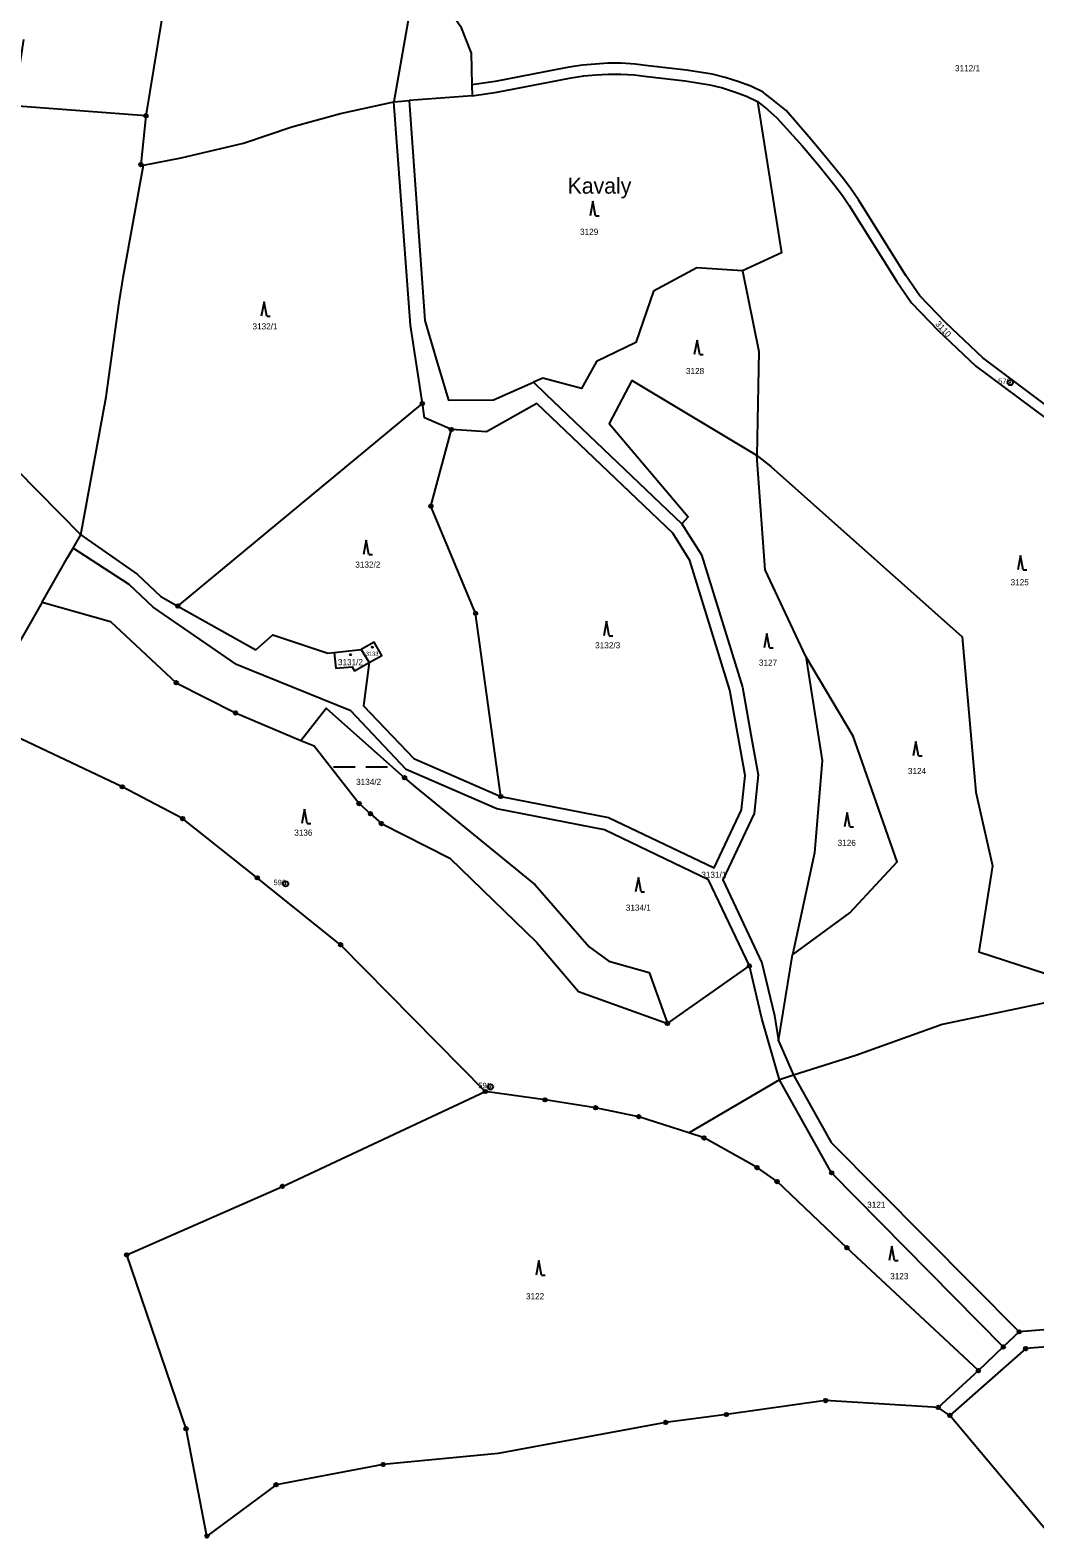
# Model space of a CAD drawing. Extents: x -644096 to -634268, y -1141430 to -1133463.
# Drawn here: x -642481.2 to -642202.5, y -1139143.7 to -1138725.2 of the extents above; entities that cross this region are included whole.
import ezdxf

# ---------------------------------------------------------------- set-up
doc = ezdxf.new("R2010")
doc.units = 0
for name, color, linetype in [('_CIVIL_CONSTRUCTION', 7, 'Continuous'), ('M_Svah_Zarez', 7, 'Continuous'), ('svrsek_osa_sjezdy', 7, 'Continuous'), ('svrsek_osa_VRT', 7, 'Continuous'), ('svrsek_popisy_VRT', 7, 'Continuous'), ('terminal_VRT', 7, 'Continuous')]:
    doc.layers.add(name, color=color, linetype=linetype)

msp = doc.modelspace()

# ---------------------------------------------------------------- linework, layer by layer
at = {"layer": '_CIVIL_CONSTRUCTION'}
for centre, radius in [((-642449.11, -1138749), 0.5), ((-642449.11, -1138749), 0.0303), ((-642450.54, -1138762.55), 0.5), ((-642450.54, -1138762.55), 0.0303), ((-642209.31, -1138823.06), 0.75), ((-642209.31, -1138823.06), 0.03), ((-642372.43, -1138828.86), 0.5), ((-642372.43, -1138828.86), 0.0303), ((-642364.35, -1138836.09), 0.5), ((-642364.35, -1138836.09), 0.0303), ((-642370.05, -1138857.34), 0.5), ((-642370.05, -1138857.34), 0.0303), ((-642440.26, -1138885.11), 0.5), ((-642440.26, -1138885.11), 0.0303), ((-642357.64, -1138887.1), 0.5), ((-642357.64, -1138887.1), 0.0303), ((-642440.72, -1138906.39), 0.5), ((-642440.72, -1138906.39), 0.0303), ((-642424.26, -1138914.76), 0.5), ((-642424.26, -1138914.76), 0.0303), ((-642377.35, -1138932.75), 0.5), ((-642455.7, -1138935.28), 0.5), ((-642455.7, -1138935.28), 0.0303), ((-642377.35, -1138932.75), 0.0303), ((-642389.97, -1138939.92), 0.5), ((-642389.97, -1138939.92), 0.0303), ((-642350.67, -1138937.95), 0.5), ((-642350.67, -1138937.95), 0.0303), ((-642438.94, -1138944.09), 0.5), ((-642438.94, -1138944.09), 0.0303), ((-642386.81, -1138942.75), 0.5), ((-642386.81, -1138942.75), 0.0303), ((-642383.8, -1138945.46), 0.5), ((-642383.8, -1138945.46), 0.0303), ((-642418.24, -1138960.54), 0.5), ((-642418.24, -1138960.54), 0.0303), ((-642410.36, -1138962.2), 0.75), ((-642410.36, -1138962.2), 0.03), ((-642395.1, -1138979.11), 0.5), ((-642395.1, -1138979.11), 0.0303), ((-642281.69, -1138985), 0.5), ((-642281.69, -1138985), 0.0303), ((-642304.42, -1139000.94), 0.5), ((-642304.42, -1139000.94), 0.0303), ((-642354.97, -1139019.85), 0.5), ((-642354.97, -1139019.85), 0.0303), ((-642353.56, -1139018.55), 0.75), ((-642353.56, -1139018.55), 0.03), ((-642338.38, -1139022.16), 0.5), ((-642338.38, -1139022.16), 0.0303), ((-642324.36, -1139024.36), 0.5), ((-642324.36, -1139024.36), 0.0303), ((-642312.38, -1139026.84), 0.5), ((-642312.38, -1139026.84), 0.0303), ((-642294.27, -1139032.73), 0.5), ((-642294.27, -1139032.73), 0.0303), ((-642279.56, -1139040.95), 0.5), ((-642279.56, -1139040.95), 0.0303), ((-642274.01, -1139044.85), 0.5), ((-642274.01, -1139044.85), 0.0303), ((-642258.86, -1139042.41), 0.5), ((-642258.86, -1139042.41), 0.0303), ((-642411.27, -1139046.18), 0.5), ((-642411.27, -1139046.18), 0.0303), ((-642454.46, -1139065.2), 0.5), ((-642454.46, -1139065.2), 0.0303), ((-642254.64, -1139063.22), 0.5), ((-642254.64, -1139063.22), 0.0303), ((-642206.83, -1139086.56), 0.5), ((-642206.83, -1139086.56), 0.0303), ((-642211.24, -1139090.76), 0.5), ((-642211.24, -1139090.76), 0.0303), ((-642205.02, -1139091.21), 0.5), ((-642205.02, -1139091.21), 0.0303), ((-642218.15, -1139097.33), 0.5), ((-642218.15, -1139097.33), 0.0303), ((-642260.56, -1139105.63), 0.5), ((-642260.56, -1139105.63), 0.0303), ((-642229.31, -1139107.53), 0.5), ((-642229.31, -1139107.53), 0.0303), ((-642304.94, -1139111.71), 0.5), ((-642304.94, -1139111.71), 0.0303), ((-642288.08, -1139109.5), 0.5), ((-642288.08, -1139109.5), 0.0303), ((-642226.07, -1139109.75), 0.5), ((-642226.07, -1139109.75), 0.0303), ((-642437.98, -1139113.47), 0.5), ((-642437.98, -1139113.47), 0.0303), ((-642383.29, -1139123.38), 0.5), ((-642383.29, -1139123.38), 0.0303), ((-642413, -1139129), 0.5), ((-642413, -1139129), 0.0303), ((-642432.19, -1139143.24), 0.5), ((-642432.19, -1139143.24), 0.0303)]:
    msp.add_circle(centre, radius, dxfattribs=at)
at = {"layer": 'M_Svah_Zarez'}
for centre in [(-642392.35, -1138898.58), (-642386.31, -1138896.51)]:
    msp.add_circle(centre, 0.175, dxfattribs=at)
at = {"layer": 'svrsek_osa_sjezdy'}
for p, q in [((-642325.12, -1138772.74), (-642325.87, -1138776.74)), ((-642324.37, -1138776.74), (-642325.12, -1138772.74)), ((-642324.37, -1138776.74), (-642323.37, -1138776.74)), ((-642416.36, -1138800.65), (-642417.11, -1138804.65)), ((-642415.61, -1138804.65), (-642416.36, -1138800.65)), ((-642415.61, -1138804.65), (-642414.61, -1138804.65)), ((-642296.22, -1138811.29), (-642296.97, -1138815.29)), ((-642295.47, -1138815.29), (-642296.22, -1138811.29)), ((-642295.47, -1138815.29), (-642294.47, -1138815.29)), ((-642388.01, -1138866.82), (-642388.76, -1138870.82)), ((-642387.26, -1138870.82), (-642388.01, -1138866.82)), ((-642387.26, -1138870.82), (-642386.26, -1138870.82)), ((-642206.47, -1138871.08), (-642207.22, -1138875.08)), ((-642205.72, -1138875.08), (-642206.47, -1138871.08)), ((-642205.72, -1138875.08), (-642204.72, -1138875.08)), ((-642321.32, -1138889.33), (-642322.07, -1138893.33)), ((-642320.57, -1138893.33), (-642321.32, -1138889.33)), ((-642320.57, -1138893.33), (-642319.57, -1138893.33)), ((-642276.87, -1138892.71), (-642277.62, -1138896.71)), ((-642276.12, -1138896.71), (-642276.87, -1138892.71)), ((-642276.12, -1138896.71), (-642275.12, -1138896.71)), ((-642235.53, -1138922.69), (-642236.28, -1138926.69)), ((-642234.78, -1138926.69), (-642235.53, -1138922.69)), ((-642234.78, -1138926.69), (-642233.78, -1138926.69)), ((-642397.1, -1138929.68), (-642391.1, -1138929.68)), ((-642388.1, -1138929.68), (-642382.1, -1138929.68)), ((-642405.11, -1138941.46), (-642405.86, -1138945.46)), ((-642404.36, -1138945.46), (-642405.11, -1138941.46)), ((-642254.56, -1138942.41), (-642255.31, -1138946.41)), ((-642253.81, -1138946.41), (-642254.56, -1138942.41)), ((-642404.36, -1138945.46), (-642403.36, -1138945.46)), ((-642253.81, -1138946.41), (-642252.81, -1138946.41)), ((-642312.5, -1138960.43), (-642313.25, -1138964.43)), ((-642311.75, -1138964.43), (-642312.5, -1138960.43)), ((-642311.75, -1138964.43), (-642310.75, -1138964.43)), ((-642242.16, -1139062.74), (-642242.91, -1139066.74)), ((-642241.41, -1139066.74), (-642242.16, -1139062.74)), ((-642340.14, -1139066.79), (-642340.89, -1139070.79)), ((-642339.39, -1139070.79), (-642340.14, -1139066.79)), ((-642241.41, -1139066.74), (-642240.41, -1139066.74)), ((-642339.39, -1139070.79), (-642338.39, -1139070.79))]:
    msp.add_line(p, q, dxfattribs=at)
at = {"layer": 'terminal_VRT'}
for p, q in [((-642358.6, -1138743.44), (-642376.1, -1138744.8)), ((-642358.68, -1138740.44), (-642358.6, -1138743.44)), ((-642380.31, -1138745.13), (-642376.1, -1138744.8)), ((-642440.26, -1138885.11), (-642372.43, -1138828.86)), ((-642469.3, -1138868.98), (-642467.22, -1138865.33)), ((-642477.88, -1138883.99), (-642486.97, -1138899.89)), ((-642396.85, -1138897.97), (-642389.38, -1138897.16)), ((-642389.38, -1138897.16), (-642387.16, -1138900.76)), ((-642455.7, -1138935.28), (-642497.6, -1138915.45)), ((-642416.3, -1138962.1), (-642418.24, -1138960.54)), ((-642395.1, -1138979.11), (-642416.3, -1138962.1)), ((-642354.97, -1139019.85), (-642395.1, -1138979.11)), ((-642273.57, -1139005.82), (-642269.69, -1138981.92)), ((-642304.42, -1139000.94), (-642281.69, -1138985)), ((-642184.37, -1138992.05), (-642228.22, -1139001.29)), ((-642273.57, -1139005.82), (-642269.41, -1139015.28)), ((-642269.41, -1139015.28), (-642273.37, -1139016.63)), ((-642411.27, -1139046.18), (-642354.97, -1139019.85)), ((-642454.46, -1139065.2), (-642411.27, -1139046.18)), ((-642206.83, -1139086.56), (-642211.24, -1139090.76)), ((-642218.15, -1139097.33), (-642211.24, -1139090.76)), ((-642229.31, -1139107.53), (-642218.15, -1139097.33)), ((-642229.31, -1139107.53), (-642260.56, -1139105.63)), ((-642226.07, -1139109.75), (-642229.31, -1139107.53)), ((-642304.94, -1139111.71), (-642351.42, -1139120.29)), ((-642198.49, -1139142.59), (-642226.07, -1139109.75))]:
    msp.add_line(p, q, dxfattribs=at)
for points in [[(-642355.69, -1138594.12), (-642357.42, -1138612.61), (-642361.81, -1138645.58), (-642365.39, -1138676.35), (-642370.78, -1138711.39), (-642361.83, -1138724.1), (-642358.91, -1138731.59), (-642358.68, -1138740.44)], [(-642424.2, -1138603.21), (-642425.66, -1138616.17), (-642436.82, -1138681.86), (-642442.8, -1138710.06), (-642449.11, -1138749)], [(-642360.42, -1138612.11), (-642364.8, -1138644.86), (-642368.19, -1138675.72), (-642374.34, -1138710.82), (-642380.31, -1138745.13)], [(-642449.11, -1138749), (-642483.4, -1138746.4), (-642485.77, -1138746.04), (-642483.03, -1138727.78)], [(-642197.68, -1138830.58), (-642216.91, -1138816.19), (-642227.18, -1138806.51), (-642234.38, -1138798.99), (-642238.32, -1138793.38), (-642251.46, -1138772.29), (-642253.42, -1138769.38), (-642255.62, -1138766.47), (-642260.12, -1138760.92), (-642264.66, -1138755.5), (-642271.47, -1138747.58), (-642275.61, -1138744.22), (-642277.2, -1138742.99), (-642277.86, -1138742.46), (-642281.28, -1138740.79), (-642284.89, -1138739.47), (-642288.38, -1138738.37), (-642292.06, -1138737.47), (-642299.13, -1138736.35), (-642309.73, -1138735.1), (-642313.4, -1138734.68), (-642317.25, -1138734.42), (-642320.93, -1138734.41), (-642324.4, -1138734.65), (-642327.99, -1138734.92), (-642331.66, -1138735.52), (-642335.07, -1138736.15), (-642352.26, -1138739.51), (-642358.68, -1138740.44)], [(-642358.6, -1138743.44), (-642351.76, -1138742.47), (-642334.51, -1138739.1), (-642331.14, -1138738.48), (-642327.63, -1138737.9), (-642324.18, -1138737.64), (-642320.83, -1138737.41), (-642317.36, -1138737.42), (-642313.67, -1138737.67), (-642310.08, -1138738.08), (-642299.54, -1138739.32), (-642292.65, -1138740.41), (-642289.19, -1138741.26), (-642285.86, -1138742.31), (-642282.46, -1138743.55), (-642279.46, -1138745.02)], [(-642584.87, -1138747.86), (-642529.18, -1138788.41), (-642509.44, -1138819.9), (-642491.17, -1138841.12), (-642467.22, -1138865.33)], [(-642449.78, -1138762.75), (-642439.3, -1138760.63), (-642422.08, -1138756.56), (-642408.62, -1138752.11), (-642395.17, -1138748.38), (-642380.31, -1138745.13)], [(-642372.43, -1138828.86), (-642375.68, -1138807.15), (-642380.31, -1138745.13)], [(-642376.1, -1138744.8), (-642371.71, -1138805.86), (-642368.35, -1138817.48), (-642365.13, -1138827.98), (-642352.72, -1138827.81), (-642341.57, -1138822.95)], [(-642279.46, -1138745.02), (-642272.78, -1138787.01), (-642283.63, -1138792.02)], [(-642279.46, -1138745.02), (-642276.62, -1138747.22), (-642274.08, -1138749.61), (-642266.92, -1138757.47), (-642262.44, -1138762.83), (-642257.98, -1138768.32), (-642255.86, -1138771.12), (-642253.98, -1138773.92), (-642240.82, -1138795.04), (-642236.7, -1138800.9), (-642229.29, -1138808.64), (-642218.84, -1138818.49), (-642199.36, -1138833.07), (-642171.08, -1138850.22), (-642170.57, -1138850.53)], [(-642449.11, -1138749), (-642450.54, -1138762.55), (-642449.78, -1138762.75)], [(-642467.22, -1138865.33), (-642460.11, -1138826.97), (-642456.51, -1138800.85), (-642455.34, -1138793.31), (-642449.78, -1138762.75)], [(-642283.63, -1138792.02), (-642296.23, -1138791.19), (-642308.27, -1138797.66), (-642313.18, -1138811.91), (-642324.07, -1138817.2), (-642328.29, -1138824.71), (-642339.04, -1138821.85), (-642341.57, -1138822.95)], [(-642283.63, -1138792.02), (-642279.1, -1138814.42), (-642279.66, -1138843.26)], [(-642341.57, -1138822.95), (-642338.14, -1138826.23), (-642300.44, -1138862.28)], [(-642279.66, -1138843.26), (-642314.32, -1138822.46), (-642320.56, -1138834.4), (-642298.65, -1138860.37), (-642300.44, -1138862.28)], [(-642364.35, -1138836.09), (-642371.84, -1138832.82), (-642372.43, -1138828.86)], [(-642350.67, -1138937.95), (-642320.78, -1138943.79), (-642291.46, -1138957.8), (-642283.88, -1138941.69), (-642282.87, -1138932.1), (-642287.13, -1138908.44), (-642298.23, -1138872.41), (-642302.91, -1138864.9), (-642340.63, -1138828.83), (-642354.65, -1138836.75), (-642364.35, -1138836.09)], [(-642350.67, -1138937.95), (-642357.64, -1138887.1), (-642370.05, -1138857.34), (-642364.35, -1138836.09)], [(-642279.66, -1138843.26), (-642275.71, -1138846.32), (-642222.67, -1138893.59), (-642218.86, -1138936.75), (-642214.28, -1138957.22), (-642218, -1138981.1), (-642184.71, -1138991.94), (-642184.37, -1138992.05)], [(-642266, -1138899.08), (-642277.3, -1138875.03), (-642279.66, -1138843.26)], [(-642467.22, -1138865.33), (-642451.51, -1138876.28), (-642444.95, -1138882.47), (-642440.26, -1138885.11)], [(-642300.44, -1138862.28), (-642294.93, -1138870.9), (-642283.63, -1138907.59), (-642280.98, -1138922.32), (-642279.24, -1138931.97), (-642280.36, -1138942.67), (-642289.02, -1138961.08), (-642278.19, -1138984.17), (-642274.74, -1138998.72), (-642273.57, -1139005.82)], [(-642477.88, -1138883.99), (-642470.94, -1138871.84), (-642469.3, -1138868.98)], [(-642281.69, -1138985), (-642293.01, -1138961.05), (-642321.92, -1138947.24), (-642351.75, -1138941.41), (-642376.94, -1138930.45), (-642392.28, -1138914.21), (-642420.39, -1138902.75), (-642424, -1138901.28), (-642447.1, -1138885.39), (-642453.79, -1138879.08), (-642469.3, -1138868.98)], [(-642477.88, -1138883.99), (-642458.94, -1138889.42), (-642440.72, -1138906.39), (-642424.26, -1138914.76), (-642406.11, -1138922.38)], [(-642440.26, -1138885.11), (-642418.64, -1138897.26), (-642413.93, -1138893.09), (-642398.69, -1138898.17), (-642396.85, -1138897.97)], [(-642396.85, -1138897.97), (-642396.4, -1138902.32), (-642391.92, -1138901.92), (-642391.27, -1138903.1), (-642387.16, -1138900.76)], [(-642387.16, -1138900.76), (-642383.69, -1138898.79), (-642385.78, -1138895.11), (-642389.38, -1138897.16)], [(-642266, -1138899.08), (-642261.47, -1138927.93), (-642263.59, -1138953.56), (-642269.69, -1138981.92)], [(-642269.69, -1138981.92), (-642253.8, -1138970.28), (-642240.69, -1138956.13), (-642252.92, -1138921.18), (-642266, -1138899.08)], [(-642387.16, -1138900.76), (-642388.76, -1138912.76), (-642374.83, -1138927.44), (-642350.67, -1138937.95)], [(-642406.11, -1138922.38), (-642399.08, -1138913.48), (-642377.35, -1138932.75), (-642374.36, -1138935.39), (-642341.1, -1138962.51), (-642326.13, -1138979.73), (-642320.7, -1138983.69), (-642309.47, -1138986.84), (-642304.42, -1139000.94)], [(-642406.11, -1138922.38), (-642402.42, -1138923.93), (-642389.97, -1138939.92), (-642386.81, -1138942.75), (-642383.8, -1138945.46), (-642364.83, -1138955.06), (-642340.73, -1138978.43), (-642329.1, -1138992.08), (-642304.42, -1139000.94)], [(-642418.24, -1138960.54), (-642438.94, -1138944.09), (-642455.7, -1138935.28)], [(-642273.37, -1139016.63), (-642278.24, -1138999.55), (-642281.69, -1138985)], [(-642228.22, -1139001.29), (-642252.16, -1139009.88), (-642269.41, -1139015.28)], [(-642269.41, -1139015.28), (-642259, -1139034.01), (-642206.83, -1139086.56)], [(-642024.1, -1139013.94), (-642026.92, -1139014.73), (-642068.36, -1139026.37), (-642087.87, -1139030.07), (-642107.76, -1139036.69), (-642174.08, -1139080.47), (-642186.35, -1139084.9), (-642206.83, -1139086.56)], [(-642298.48, -1139031.36), (-642312.38, -1139026.84), (-642324.36, -1139024.36), (-642338.38, -1139022.16), (-642354.97, -1139019.85)], [(-642273.37, -1139016.63), (-642298.12, -1139031.15), (-642298.48, -1139031.36)], [(-642211.24, -1139090.76), (-642258.86, -1139042.41), (-642273.37, -1139016.63)], [(-642033.83, -1139022.26), (-642066.06, -1139031.33), (-642090.4, -1139035.76), (-642105.61, -1139041.18), (-642121.37, -1139049.96), (-642170.36, -1139084.84), (-642181.58, -1139089.31), (-642205.02, -1139091.21), (-642226.07, -1139109.75)], [(-642218.15, -1139097.33), (-642254.64, -1139063.22), (-642274.01, -1139044.85), (-642279.56, -1139040.95), (-642294.27, -1139032.73), (-642298.48, -1139031.36)], [(-642413, -1139129), (-642432.19, -1139143.24), (-642437.98, -1139113.47), (-642454.46, -1139065.2)], [(-642260.56, -1139105.63), (-642288.08, -1139109.5), (-642304.94, -1139111.71)], [(-642351.42, -1139120.29), (-642383.29, -1139123.38), (-642413, -1139129)]]:
    msp.add_lwpolyline(points, dxfattribs=at)

# ---------------------------------------------------------------- texts
at = {"layer": '_CIVIL_CONSTRUCTION'}
for s, p in [('576', (-642212.65, -1138823.44)), ('590', (-642413.7, -1138962.57)), ('591', (-642356.9, -1139018.93))]:
    msp.add_text(s, height=1.5, dxfattribs=at).set_placement(p)
at = {"layer": 'svrsek_osa_VRT'}
for s, height, p in [('3112/1', 1.7, (-642224.64, -1138736.65)), ('3129', 1.7, (-642328.67, -1138782.06)), ('3132/1', 1.7, (-642419.55, -1138808.31)), ('3128', 1.7, (-642299.29, -1138820.7)), ('3132/2', 1.7, (-642391.03, -1138874.44)), ('3125', 1.7, (-642209.21, -1138879.33)), ('3133', 1.14, (-642388.13, -1138898.89)), ('3132/3', 1.7, (-642324.48, -1138896.82)), ('3131/2', 1.7, (-642395.86, -1138901.51)), ('3127', 1.7, (-642279.05, -1138901.65)), ('3124', 1.7, (-642237.71, -1138931.74)), ('3134/2', 1.7, (-642390.81, -1138934.75)), ('3136', 1.7, (-642407.97, -1138948.83)), ('3126', 1.7, (-642257.2, -1138951.68)), ('3131/1', 1.7, (-642295.03, -1138960.52)), ('3134/1', 1.7, (-642315.97, -1138969.66)), ('3121', 1.7, (-642249.01, -1139052.12)), ('3123', 1.7, (-642242.63, -1139071.95)), ('3122', 1.7, (-642343.67, -1139077.52))]:
    msp.add_text(s, height=height, dxfattribs=at).set_placement(p)
msp.add_text('3110', height=1.7, rotation=313, dxfattribs=at).set_placement((-642230.22, -1138806.9))
at = {"layer": 'svrsek_popisy_VRT'}
msp.add_text('Kavaly', height=4.4, dxfattribs=at).set_placement((-642332.11, -1138770.62))

doc.saveas('drawing.dxf')
